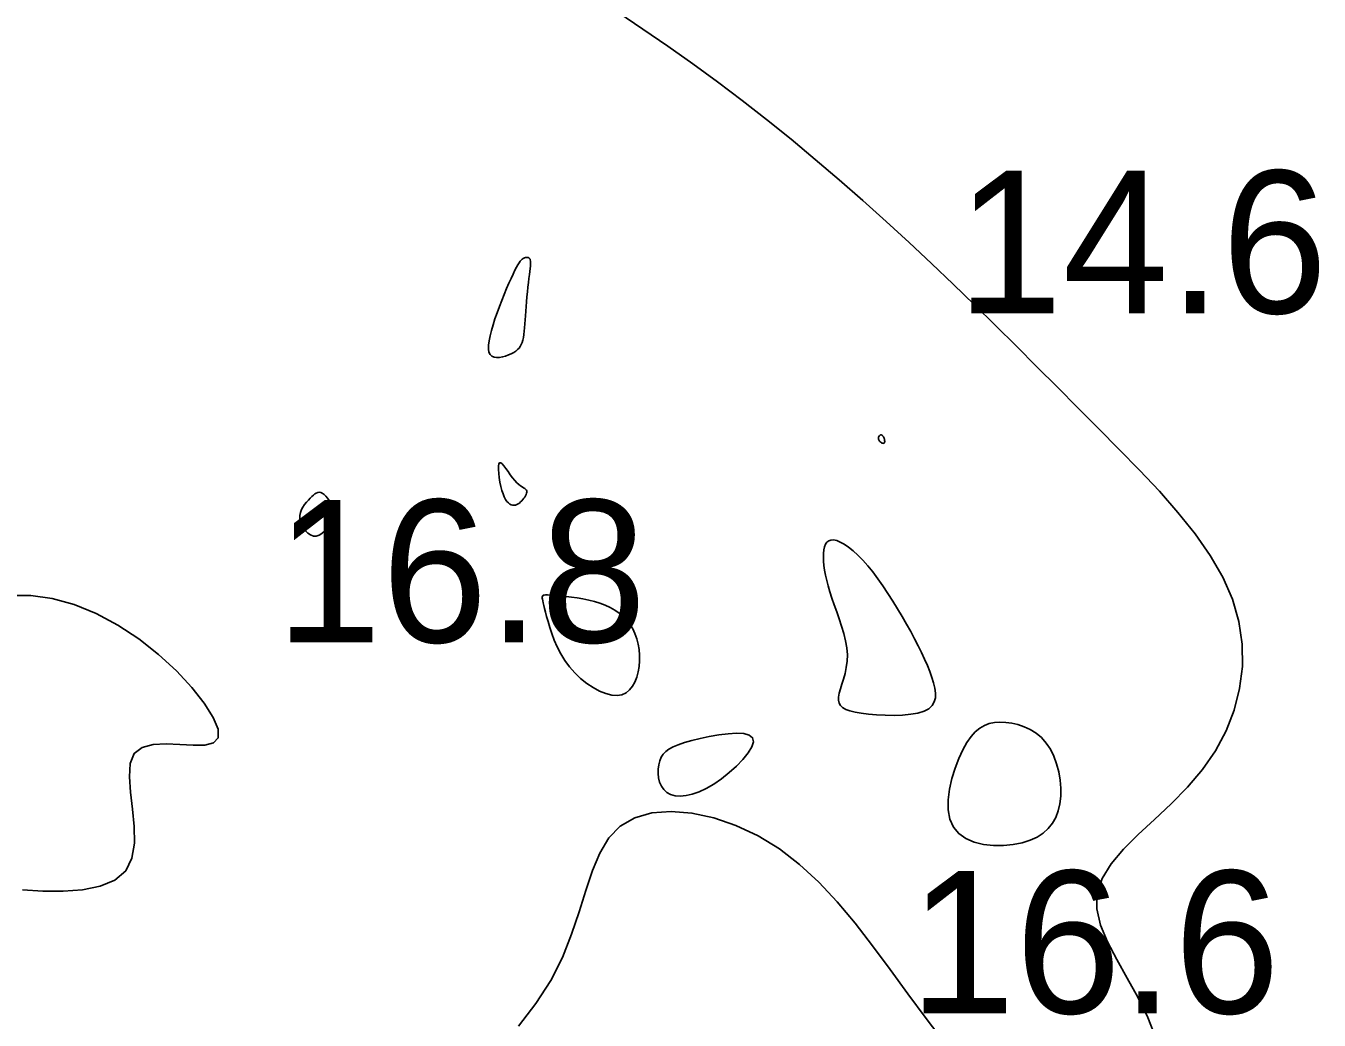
# Model space of a CAD drawing. Extents: x 3040093 to 3056816, y 408076 to 509144.
# Drawn here: x 3046140.89 to 3046186.29, y 434591.72 to 434626.61 of the extents above; entities that cross this region are included whole.
import ezdxf

# ---------------------------------------------------------------- set-up
doc = ezdxf.new("R2010")
doc.units = 0
doc.layers.add('V-CHAN-CONT-EL17', color=7, linetype='Continuous')
doc.layers.add('V-TOPO-SOUN-0610', color=7, linetype='Continuous')

msp = doc.modelspace()

# ---------------------------------------------------------------- linework, layer by layer
at = {"layer": 'V-CHAN-CONT-EL17'}
for points in [[(3046161.671, 434627.09), (3046162.554, 434626.499), (3046163.431, 434625.897), (3046164.303, 434625.282), (3046165.171, 434624.65), (3046166.036, 434624), (3046166.897, 434623.328), (3046167.755, 434622.637), (3046168.605, 434621.93), (3046169.447, 434621.211), (3046170.277, 434620.484), (3046171.095, 434619.75), (3046171.897, 434619.015), (3046172.682, 434618.28), (3046173.449, 434617.549), (3046174.199, 434616.822), (3046174.936, 434616.097), (3046175.664, 434615.374), (3046176.386, 434614.652), (3046177.104, 434613.929), (3046177.823, 434613.206), (3046178.546, 434612.48), (3046179.272, 434611.751), (3046179.99, 434611.019), (3046180.684, 434610.282), (3046181.338, 434609.539), (3046181.937, 434608.789), (3046182.465, 434608.032), (3046182.908, 434607.266), (3046183.248, 434606.491), (3046183.475, 434605.706), (3046183.59, 434604.918), (3046183.597, 434604.134), (3046183.502, 434603.36), (3046183.31, 434602.604), (3046183.025, 434601.873), (3046182.654, 434601.174), (3046182.199, 434600.513), (3046181.672, 434599.896), (3046181.1, 434599.317), (3046180.513, 434598.766), (3046179.945, 434598.238), (3046179.427, 434597.721), (3046178.992, 434597.21), (3046178.67, 434596.695), (3046178.494, 434596.169), (3046178.484, 434595.623), (3046178.619, 434595.056), (3046178.864, 434594.464), (3046179.186, 434593.845), (3046179.552, 434593.199), (3046179.926, 434592.522), (3046180.277, 434591.812), (3046180.569, 434591.067)], [(3046140.776, 434596.295), (3046141.485, 434596.248), (3046142.199, 434596.242), (3046142.883, 434596.294), (3046143.502, 434596.42), (3046144.019, 434596.637), (3046144.398, 434596.961), (3046144.616, 434597.401), (3046144.702, 434597.93), (3046144.696, 434598.515), (3046144.637, 434599.122), (3046144.568, 434599.716), (3046144.528, 434600.263), (3046144.558, 434600.729), (3046144.698, 434601.079), (3046144.976, 434601.292), (3046145.363, 434601.391), (3046145.818, 434601.414), (3046146.299, 434601.394), (3046146.764, 434601.37), (3046147.171, 434601.376), (3046147.478, 434601.45), (3046147.645, 434601.626), (3046147.639, 434601.93), (3046147.469, 434602.345), (3046147.156, 434602.843), (3046146.719, 434603.395), (3046146.178, 434603.974), (3046145.551, 434604.551), (3046144.86, 434605.098), (3046144.123, 434605.587), (3046143.359, 434605.994), (3046142.585, 434606.307), (3046141.816, 434606.521), (3046141.066, 434606.628), (3046140.351, 434606.622)], [(3046173.159, 434590.903), (3046172.497, 434591.777), (3046171.858, 434592.648), (3046171.234, 434593.503), (3046170.618, 434594.332), (3046170.001, 434595.126), (3046169.374, 434595.873), (3046168.728, 434596.563), (3046168.054, 434597.186), (3046167.344, 434597.732), (3046166.594, 434598.19), (3046165.819, 434598.556), (3046165.039, 434598.825), (3046164.273, 434598.99), (3046163.543, 434599.048), (3046162.866, 434598.994), (3046162.264, 434598.823), (3046161.756, 434598.529), (3046161.354, 434598.113), (3046161.038, 434597.586), (3046160.778, 434596.968), (3046160.545, 434596.275), (3046160.312, 434595.525), (3046160.048, 434594.735), (3046159.726, 434593.924), (3046159.316, 434593.108), (3046158.797, 434592.302), (3046158.183, 434591.506)]]:
    msp.add_lwpolyline(points, dxfattribs=at)
for points in [[(3046158.018, 434615.155), (3046158.091, 434615.202), (3046158.152, 434615.251), (3046158.204, 434615.306), (3046158.248, 434615.365), (3046158.284, 434615.431), (3046158.313, 434615.506), (3046158.337, 434615.589), (3046158.357, 434615.682), (3046158.373, 434615.785), (3046158.386, 434615.898), (3046158.397, 434616.02), (3046158.407, 434616.152), (3046158.417, 434616.292), (3046158.427, 434616.441), (3046158.438, 434616.599), (3046158.452, 434616.765), (3046158.467, 434616.935), (3046158.483, 434617.108), (3046158.5, 434617.279), (3046158.518, 434617.445), (3046158.535, 434617.603), (3046158.552, 434617.75), (3046158.567, 434617.883), (3046158.581, 434617.999), (3046158.593, 434618.098), (3046158.602, 434618.182), (3046158.608, 434618.253), (3046158.61, 434618.312), (3046158.608, 434618.36), (3046158.601, 434618.398), (3046158.59, 434618.429), (3046158.572, 434618.453), (3046158.55, 434618.471), (3046158.523, 434618.482), (3046158.493, 434618.487), (3046158.46, 434618.487), (3046158.426, 434618.48), (3046158.391, 434618.468), (3046158.355, 434618.45), (3046158.32, 434618.426), (3046158.285, 434618.394), (3046158.248, 434618.352), (3046158.208, 434618.298), (3046158.164, 434618.228), (3046158.115, 434618.141), (3046158.06, 434618.035), (3046157.998, 434617.906), (3046157.927, 434617.754), (3046157.85, 434617.582), (3046157.768, 434617.393), (3046157.683, 434617.191), (3046157.598, 434616.979), (3046157.515, 434616.763), (3046157.434, 434616.546), (3046157.359, 434616.331), (3046157.292, 434616.123), (3046157.233, 434615.924), (3046157.186, 434615.737), (3046157.152, 434615.564), (3046157.134, 434615.409), (3046157.132, 434615.274), (3046157.149, 434615.163), (3046157.188, 434615.076), (3046157.248, 434615.018), (3046157.326, 434614.984), (3046157.418, 434614.971), (3046157.52, 434614.977), (3046157.627, 434614.997), (3046157.735, 434615.028), (3046157.839, 434615.067), (3046157.934, 434615.11)], [(3046171.015, 434611.965), (3046171.026, 434611.974), (3046171.034, 434611.987), (3046171.039, 434612.003), (3046171.041, 434612.023), (3046171.041, 434612.044), (3046171.038, 434612.066), (3046171.034, 434612.088), (3046171.03, 434612.11), (3046171.024, 434612.131), (3046171.017, 434612.151), (3046171.009, 434612.169), (3046171, 434612.187), (3046170.991, 434612.203), (3046170.981, 434612.217), (3046170.97, 434612.229), (3046170.959, 434612.24), (3046170.948, 434612.248), (3046170.936, 434612.255), (3046170.924, 434612.258), (3046170.912, 434612.259), (3046170.899, 434612.257), (3046170.887, 434612.252), (3046170.874, 434612.244), (3046170.861, 434612.233), (3046170.848, 434612.218), (3046170.837, 434612.201), (3046170.829, 434612.182), (3046170.823, 434612.161), (3046170.821, 434612.139), (3046170.823, 434612.115), (3046170.831, 434612.091), (3046170.845, 434612.067), (3046170.863, 434612.044), (3046170.884, 434612.022), (3046170.908, 434612.002), (3046170.933, 434611.986), (3046170.957, 434611.973), (3046170.98, 434611.965), (3046170.999, 434611.962)], [(3046158.374, 434610.034), (3046158.405, 434610.08), (3046158.433, 434610.125), (3046158.454, 434610.17), (3046158.469, 434610.213), (3046158.477, 434610.253), (3046158.475, 434610.29), (3046158.463, 434610.322), (3046158.441, 434610.349), (3046158.409, 434610.375), (3046158.367, 434610.401), (3046158.318, 434610.432), (3046158.261, 434610.469), (3046158.197, 434610.518), (3046158.128, 434610.58), (3046158.054, 434610.658), (3046157.977, 434610.755), (3046157.898, 434610.863), (3046157.82, 434610.974), (3046157.745, 434611.081), (3046157.675, 434611.173), (3046157.613, 434611.243), (3046157.561, 434611.283), (3046157.521, 434611.284), (3046157.495, 434611.24), (3046157.482, 434611.158), (3046157.481, 434611.045), (3046157.49, 434610.909), (3046157.508, 434610.76), (3046157.534, 434610.605), (3046157.566, 434610.453), (3046157.603, 434610.312), (3046157.644, 434610.189), (3046157.687, 434610.085), (3046157.733, 434609.998), (3046157.781, 434609.928), (3046157.831, 434609.873), (3046157.881, 434609.832), (3046157.931, 434609.806), (3046157.982, 434609.791), (3046158.031, 434609.789), (3046158.08, 434609.796), (3046158.127, 434609.813), (3046158.173, 434609.838), (3046158.217, 434609.869), (3046158.26, 434609.905), (3046158.3, 434609.946), (3046158.338, 434609.989)], [(3046151.635, 434609.633), (3046151.616, 434609.75), (3046151.582, 434609.858), (3046151.535, 434609.955), (3046151.48, 434610.04), (3046151.42, 434610.111), (3046151.358, 434610.169), (3046151.298, 434610.21), (3046151.242, 434610.235), (3046151.189, 434610.244), (3046151.138, 434610.238), (3046151.088, 434610.219), (3046151.038, 434610.188), (3046150.986, 434610.146), (3046150.931, 434610.095), (3046150.872, 434610.036), (3046150.808, 434609.969), (3046150.742, 434609.895), (3046150.678, 434609.815), (3046150.619, 434609.729), (3046150.569, 434609.637), (3046150.531, 434609.538), (3046150.51, 434609.434), (3046150.509, 434609.325), (3046150.531, 434609.211), (3046150.573, 434609.097), (3046150.633, 434608.989), (3046150.707, 434608.891), (3046150.792, 434608.808), (3046150.886, 434608.747), (3046150.985, 434608.711), (3046151.086, 434608.706), (3046151.185, 434608.736), (3046151.281, 434608.797), (3046151.371, 434608.883), (3046151.452, 434608.989), (3046151.522, 434609.11), (3046151.578, 434609.241), (3046151.617, 434609.374), (3046151.636, 434609.507)], [(3046169.417, 434602.945), (3046169.438, 434602.845), (3046169.487, 434602.759), (3046169.565, 434602.687), (3046169.675, 434602.626), (3046169.819, 434602.574), (3046169.999, 434602.53), (3046170.217, 434602.493), (3046170.473, 434602.461), (3046170.758, 434602.436), (3046171.061, 434602.421), (3046171.369, 434602.417), (3046171.671, 434602.427), (3046171.955, 434602.453), (3046172.21, 434602.498), (3046172.425, 434602.563), (3046172.59, 434602.65), (3046172.707, 434602.759), (3046172.782, 434602.887), (3046172.819, 434603.032), (3046172.825, 434603.193), (3046172.803, 434603.367), (3046172.759, 434603.554), (3046172.698, 434603.75), (3046172.624, 434603.955), (3046172.539, 434604.168), (3046172.443, 434604.389), (3046172.336, 434604.619), (3046172.218, 434604.856), (3046172.091, 434605.101), (3046171.955, 434605.354), (3046171.81, 434605.615), (3046171.656, 434605.884), (3046171.495, 434606.156), (3046171.328, 434606.428), (3046171.156, 434606.698), (3046170.981, 434606.96), (3046170.804, 434607.211), (3046170.626, 434607.448), (3046170.448, 434607.667), (3046170.272, 434607.865), (3046170.099, 434608.039), (3046169.932, 434608.191), (3046169.772, 434608.318), (3046169.622, 434608.421), (3046169.483, 434608.498), (3046169.357, 434608.549), (3046169.247, 434608.573), (3046169.154, 434608.571), (3046169.077, 434608.543), (3046169.015, 434608.492), (3046168.967, 434608.42), (3046168.932, 434608.33), (3046168.908, 434608.223), (3046168.895, 434608.103), (3046168.892, 434607.97), (3046168.897, 434607.828), (3046168.91, 434607.676), (3046168.933, 434607.513), (3046168.965, 434607.34), (3046169.006, 434607.155), (3046169.057, 434606.959), (3046169.118, 434606.75), (3046169.19, 434606.529), (3046169.271, 434606.296), (3046169.358, 434606.053), (3046169.446, 434605.802), (3046169.53, 434605.547), (3046169.605, 434605.291), (3046169.667, 434605.037), (3046169.71, 434604.787), (3046169.73, 434604.545), (3046169.723, 434604.313), (3046169.694, 434604.093), (3046169.65, 434603.885), (3046169.597, 434603.69), (3046169.541, 434603.509), (3046169.489, 434603.344), (3046169.446, 434603.194), (3046169.421, 434603.061)], [(3046159.223, 434605.705), (3046159.283, 434605.504), (3046159.356, 434605.285), (3046159.443, 434605.055), (3046159.546, 434604.818), (3046159.667, 434604.58), (3046159.809, 434604.346), (3046159.973, 434604.12), (3046160.16, 434603.907), (3046160.365, 434603.713), (3046160.582, 434603.539), (3046160.806, 434603.39), (3046161.031, 434603.269), (3046161.25, 434603.181), (3046161.457, 434603.128), (3046161.647, 434603.114), (3046161.815, 434603.143), (3046161.961, 434603.209), (3046162.085, 434603.308), (3046162.188, 434603.436), (3046162.273, 434603.587), (3046162.338, 434603.757), (3046162.386, 434603.94), (3046162.418, 434604.133), (3046162.433, 434604.329), (3046162.433, 434604.527), (3046162.417, 434604.724), (3046162.385, 434604.918), (3046162.337, 434605.107), (3046162.273, 434605.288), (3046162.194, 434605.458), (3046162.098, 434605.616), (3046161.987, 434605.76), (3046161.861, 434605.889), (3046161.721, 434606.005), (3046161.568, 434606.109), (3046161.403, 434606.2), (3046161.228, 434606.28), (3046161.043, 434606.35), (3046160.85, 434606.41), (3046160.649, 434606.461), (3046160.446, 434606.504), (3046160.243, 434606.539), (3046160.045, 434606.568), (3046159.857, 434606.591), (3046159.683, 434606.608), (3046159.526, 434606.622), (3046159.392, 434606.632), (3046159.283, 434606.64), (3046159.198, 434606.644), (3046159.133, 434606.644), (3046159.086, 434606.64), (3046159.055, 434606.631), (3046159.035, 434606.617), (3046159.025, 434606.596), (3046159.021, 434606.569), (3046159.021, 434606.535), (3046159.026, 434606.491), (3046159.035, 434606.435), (3046159.049, 434606.364), (3046159.07, 434606.276), (3046159.097, 434606.168), (3046159.131, 434606.039), (3046159.172, 434605.885)], [(3046177.219, 434599.578), (3046177.222, 434599.858), (3046177.2, 434600.145), (3046177.151, 434600.432), (3046177.078, 434600.712), (3046176.979, 434600.979), (3046176.857, 434601.226), (3046176.71, 434601.446), (3046176.541, 434601.634), (3046176.353, 434601.791), (3046176.15, 434601.918), (3046175.938, 434602.018), (3046175.721, 434602.091), (3046175.504, 434602.141), (3046175.29, 434602.168), (3046175.085, 434602.174), (3046174.892, 434602.161), (3046174.711, 434602.126), (3046174.54, 434602.063), (3046174.378, 434601.97), (3046174.222, 434601.842), (3046174.073, 434601.676), (3046173.927, 434601.467), (3046173.784, 434601.211), (3046173.644, 434600.908), (3046173.514, 434600.567), (3046173.403, 434600.203), (3046173.32, 434599.828), (3046173.274, 434599.457), (3046173.275, 434599.102), (3046173.331, 434598.777), (3046173.451, 434598.495), (3046173.641, 434598.268), (3046173.89, 434598.093), (3046174.185, 434597.968), (3046174.513, 434597.888), (3046174.858, 434597.849), (3046175.207, 434597.848), (3046175.547, 434597.88), (3046175.864, 434597.942), (3046176.146, 434598.031), (3046176.393, 434598.144), (3046176.605, 434598.282), (3046176.783, 434598.444), (3046176.93, 434598.628), (3046177.045, 434598.835), (3046177.131, 434599.062), (3046177.189, 434599.311)], [(3046163.526, 434599.639), (3046163.685, 434599.595), (3046163.866, 434599.582), (3046164.067, 434599.599), (3046164.288, 434599.649), (3046164.525, 434599.733), (3046164.776, 434599.851), (3046165.04, 434600.005), (3046165.313, 434600.193), (3046165.584, 434600.408), (3046165.838, 434600.638), (3046166.063, 434600.872), (3046166.246, 434601.099), (3046166.373, 434601.309), (3046166.43, 434601.49), (3046166.405, 434601.631), (3046166.289, 434601.726), (3046166.095, 434601.776), (3046165.84, 434601.789), (3046165.542, 434601.772), (3046165.217, 434601.731), (3046164.885, 434601.673), (3046164.561, 434601.604), (3046164.265, 434601.531), (3046164.009, 434601.459), (3046163.793, 434601.387), (3046163.615, 434601.313), (3046163.469, 434601.234), (3046163.353, 434601.148), (3046163.262, 434601.052), (3046163.193, 434600.944), (3046163.143, 434600.822), (3046163.107, 434600.684), (3046163.088, 434600.534), (3046163.086, 434600.379), (3046163.104, 434600.223), (3046163.141, 434600.073), (3046163.201, 434599.934), (3046163.284, 434599.812), (3046163.392, 434599.712)]]:
    msp.add_lwpolyline(points, close=True, dxfattribs=at)

# ---------------------------------------------------------------- texts
at = {"layer": 'V-TOPO-SOUN-0610'}
for s, p in [('14.6 ', (3046173.573, 434616.53)), ('16.8 ', (3046149.663, 434604.98)), ('16.6 ', (3046171.903, 434591.96))]:
    msp.add_text(s, height=5, dxfattribs=at).set_placement(p)

doc.saveas('drawing.dxf')
